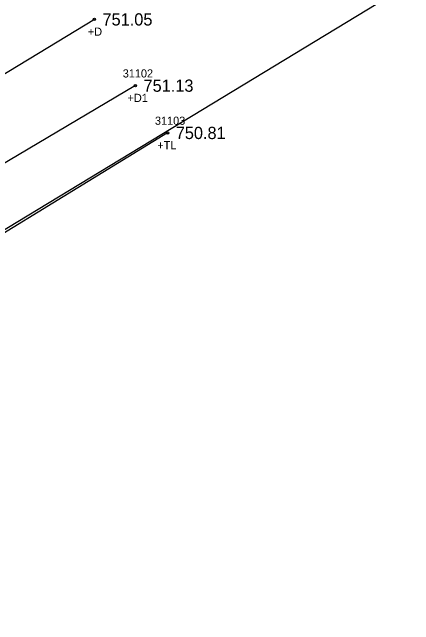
# Model space of a CAD drawing. Extents: x 1375131 to 1378678, y 999028 to 1004053.
# Drawn here: x 1377956.8 to 1378006.1, y 1000807.1 to 1000882.3 of the extents above; entities that cross this region are included whole.
import ezdxf

# ---------------------------------------------------------------- set-up
doc = ezdxf.new("R2010")
doc.units = 0
for name, color, linetype in [('RD_EX_Driveway', 7, 'Continuous'), ('RD_EX_Driveway_txCode', 7, 'Continuous'), ('RD_EX_DV_Prop', 7, 'Continuous'), ('RD_EX_TX_Driveway_ELEV', 7, 'Continuous'), ('RD_EX_TX_VEG_ELEV', 7, 'Continuous'), ('RD_EX_VEG', 7, 'Continuous'), ('RD_EX_VEG_txCode', 7, 'Continuous'), ('RD_SMD_Locator', 7, 'Continuous')]:
    doc.layers.add(name, color=color, linetype=linetype)

msp = doc.modelspace()

# ---------------------------------------------------------------- linework, layer by layer
at = {"layer": 'RD_EX_Driveway'}
for points in [[(1377966.861, 1000881.398), (1377933.173, 1000860.964), (1377899.756, 1000841.424), (1377899.343, 1000841.276)], [(1377971.901, 1000873.272), (1377937.162, 1000852.712), (1377904.665, 1000832.103), (1377903.835, 1000832.654)]]:
    msp.add_lwpolyline(points, dxfattribs=at)
at = {"layer": 'RD_EX_DV_Prop'}
msp.add_line((1377910.083, 1000827.911), (1378442.903, 1001150.736), dxfattribs=at)
at = {"layer": 'RD_EX_VEG'}
msp.add_lwpolyline([(1377975.857, 1000867.471), (1377940.958, 1000846.117), (1377905.662, 1000824.771), (1377936.135, 1000772.342), (1377973.263, 1000709.662), (1378011.796, 1000643.935), (1378051.787, 1000581.315), (1378077.272, 1000544.45), (1378109.043, 1000498.315), (1378149.584, 1000443.929), (1378185.36, 1000398.584)], dxfattribs=at)
at = {"layer": 'RD_SMD_Locator'}
for centre in [(1377966.861, 1000881.398), (1377971.901, 1000873.272), (1377975.857, 1000867.471)]:
    msp.add_circle(centre, 0.15, dxfattribs=at)

# ---------------------------------------------------------------- texts
at = {"layer": 'RD_EX_Driveway_txCode'}
for s, p in [('+D', (1377966.066, 1000879.398)), ('31102', (1377970.35, 1000874.272)), ('+D1', (1377970.94, 1000871.272))]:
    msp.add_text(s, height=1, dxfattribs=at).set_placement(p)
at = {"layer": 'RD_EX_TX_Driveway_ELEV'}
for s, p in [('751.05', (1377967.861, 1000880.648)), ('751.13', (1377972.901, 1000872.522))]:
    msp.add_text(s, height=1.5, dxfattribs=at).set_placement(p)
at = {"layer": 'RD_EX_TX_VEG_ELEV'}
msp.add_text('750.81', height=1.5, dxfattribs=at).set_placement((1377976.857, 1000866.721))
at = {"layer": 'RD_EX_VEG_txCode'}
for s, p in [('31103', (1377974.306, 1000868.471)), ('+TL', (1377974.597, 1000865.471))]:
    msp.add_text(s, height=1, dxfattribs=at).set_placement(p)

doc.saveas('drawing.dxf')
